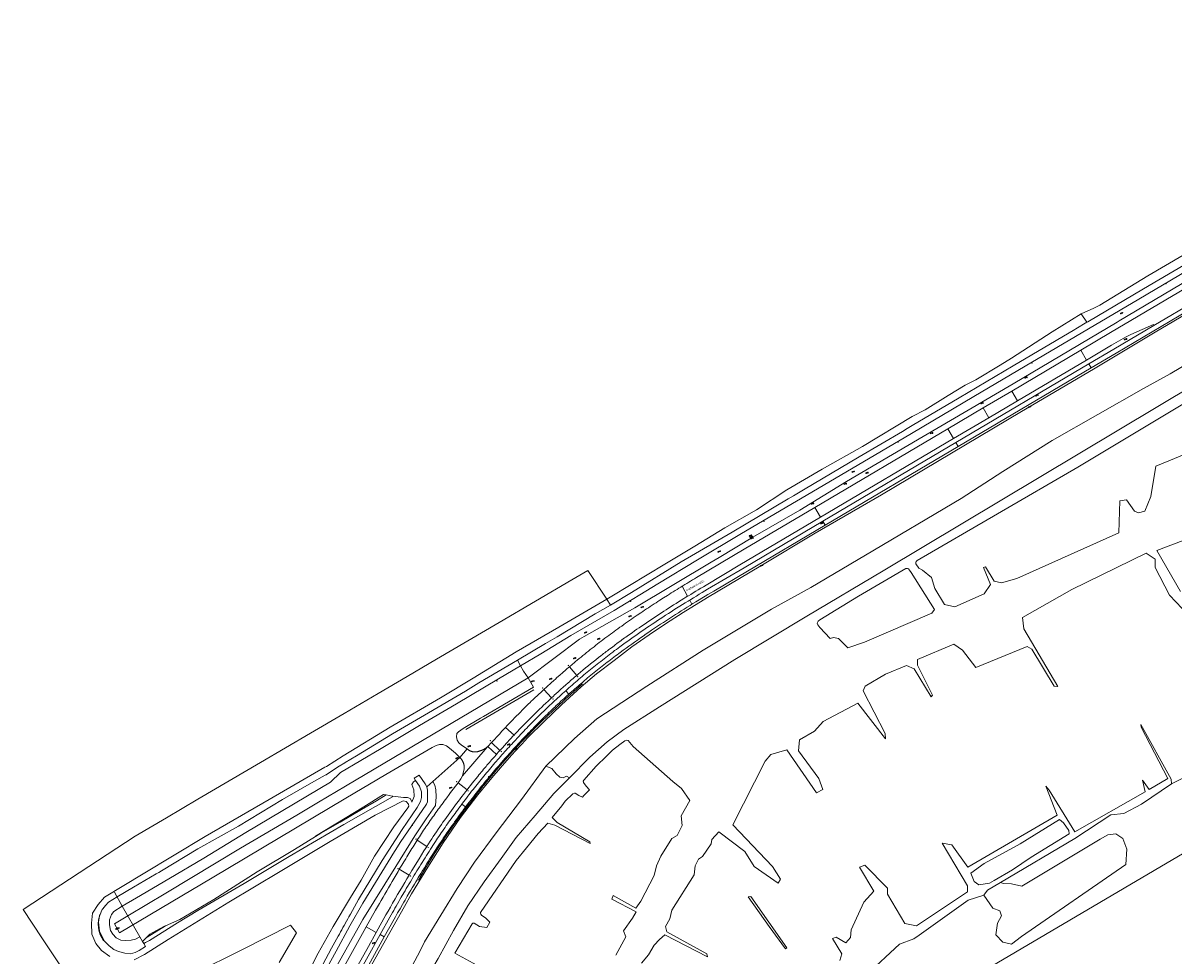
# Model space of a CAD drawing. Header units: metres. Extents: x 138165 to 154469, y 480134 to 494189.
# Tile 1055 of 1056: x 144246 to 144985, y 492971 to 493569. Entities that reach past the tile are written whole.
import ezdxf

# ---------------------------------------------------------------- set-up
doc = ezdxf.new("R2010")
doc.units = ezdxf.units.M
doc.header["$LTSCALE"] = 0.001
doc.header["$MEASUREMENT"] = 0
for name, color, linetype, lineweight in [('TOP-L-terrein schutting raster hek leuning', 7, 'Continuous', 0), ('TOP-L-topo objecten punt', 7, 'Continuous', 0), ('TOP-L-topo objecten vlak', 7, 'Continuous', 0), ('TOP-T-topo huisnummering naamgeving', 7, 'Continuous', 0)]:
    doc.layers.add(name, color=color, linetype=linetype, lineweight=lineweight)
doc.styles.add('Style-INTL_ISO', font='INTL_ISO.shx')
doc.styles.add('Style-STANDARD', font='STANDARD.shx')

# ---------------------------------------------------------------- blocks, each defined once
blk = doc.blocks.new('10')
at = {"layer": 'TOP-L-topo objecten punt', "linetype": 'Continuous', "lineweight": 0}
blk.add_circle((0, 0), 0.0125, dxfattribs=at)
blk = doc.blocks.new('17')
at = {"layer": 'TOP-L-topo objecten punt', "color": 7, "linetype": 'Continuous', "lineweight": 0}
blk.add_circle((0, 0), 0.025, dxfattribs=at)
at = {"layer": 'TOP-L-topo objecten punt', "color": 7, "linetype": 'Continuous', "lineweight": 0, "style": 'Style-STANDARD'}
blk.add_text('HP', height=0.06, dxfattribs=at).set_placement((0.0483, 0))
blk = doc.blocks.new('16')
at = {"layer": 'TOP-L-topo objecten punt', "color": 7, "linetype": 'Continuous', "lineweight": 0}
blk.add_circle((0, 0), 0.025, dxfattribs=at)
at = {"layer": 'TOP-L-topo objecten punt', "color": 7, "linetype": 'Continuous', "lineweight": 0, "style": 'Style-STANDARD'}
blk.add_text('LM', height=0.06, dxfattribs=at).set_placement((0.0483, 0))
blk = doc.blocks.new('11')
at = {"layer": 'TOP-L-topo objecten punt', "color": 7, "linetype": 'Continuous', "lineweight": 0}
blk.add_circle((0, 0), 0.025, dxfattribs=at)
at = {"layer": 'TOP-L-topo objecten punt', "color": 7, "linetype": 'Continuous', "lineweight": 0, "style": 'Style-STANDARD'}
blk.add_text('AB', height=0.06, dxfattribs=at).set_placement((0.0483, 0))
blk = doc.blocks.new('14')
at = {"layer": 'TOP-L-topo objecten punt', "color": 7, "linetype": 'Continuous', "lineweight": 0}
blk.add_circle((0, 0), 0.025, dxfattribs=at)
at = {"layer": 'TOP-L-topo objecten punt', "color": 7, "linetype": 'Continuous', "lineweight": 0, "style": 'Style-STANDARD'}
blk.add_text('VB', height=0.06, dxfattribs=at).set_placement((0.0483, 0))
blk = doc.blocks.new('302')
at = {"layer": 'TOP-L-topo objecten punt', "color": 7, "linetype": 'Continuous', "lineweight": 0}
blk.add_circle((0, 0), 0.025, dxfattribs=at)
at = {"layer": 'TOP-L-topo objecten punt', "color": 7, "linetype": 'Continuous', "lineweight": 0, "style": 'Style-STANDARD'}
blk.add_text('WH', height=0.06, dxfattribs=at).set_placement((0.0483, 0))

msp = doc.modelspace()

# ---------------------------------------------------------------- linework, layer by layer
at = {"layer": 'TOP-L-terrein schutting raster hek leuning', "flags": 128}
for points in [[(144605.45, 493144.87), (144599.93, 493139.96), (144594.46, 493135), (144589.03, 493129.98), (144583.66, 493124.91), (144578.34, 493119.78), (144573.07, 493114.6), (144566.09, 493107.38), (144559.27, 493099.99), (144552.62, 493092.46), (144546.14, 493084.78), (144539.84, 493076.95), (144533.71, 493068.99), (144527.65, 493060.94), (144521.77, 493052.77), (144516.07, 493044.46), (144510.56, 493036.03), (144505.23, 493027.48), (144500.1, 493018.82)], [(144574.15, 493141.07), (144530.57, 493115.5)], [(144560.5, 493101.35), (144561.73, 493102.7), (144562.97, 493104.04), (144564.21, 493105.38), (144565.46, 493106.71), (144566.72, 493108.04), (144567.98, 493109.36), (144569.24, 493110.68), (144570.52, 493111.99), (144571.79, 493113.3)], [(144547.31, 493086.18), (144548.48, 493087.59), (144549.66, 493088.98), (144550.84, 493090.38), (144552.03, 493091.77), (144553.22, 493093.15), (144554.42, 493094.53), (144555.62, 493095.9), (144556.84, 493097.27), (144558.05, 493098.63)], [(144534.81, 493070.45), (144535.92, 493071.9), (144537.03, 493073.35), (144538.15, 493074.79), (144539.27, 493076.23), (144540.4, 493077.67), (144541.54, 493079.1), (144542.68, 493080.53), (144543.83, 493081.95), (144544.98, 493083.36)], [(144522.83, 493054.26), (144523.89, 493055.76), (144524.95, 493057.24), (144526.03, 493058.73), (144527.11, 493060.21), (144528.19, 493061.68), (144529.29, 493063.15), (144530.38, 493064.62), (144531.49, 493066.08), (144532.6, 493067.53)], [(144511.55, 493037.58), (144512.54, 493039.11), (144513.54, 493040.65), (144514.55, 493042.17), (144515.56, 493043.7), (144516.58, 493045.22), (144517.61, 493046.74), (144518.64, 493048.25), (144519.68, 493049.76), (144520.72, 493051.27)], [(144501.01, 493020.41), (144501.94, 493021.98), (144502.87, 493023.56), (144503.81, 493025.13), (144504.76, 493026.7), (144505.71, 493028.27), (144506.66, 493029.83), (144507.63, 493031.39), (144508.6, 493032.94), (144509.57, 493034.49)], [(144321.22, 492982.39), (144310.02, 493002.15), (144304.97, 493011.06)]]:
    msp.add_lwpolyline(points, dxfattribs=at)
at = {"layer": 'TOP-L-topo objecten vlak', "flags": 128}
for points in [[(145254.15, 493569.27), (145239.68, 493560.63), (145208.33, 493542.04), (145176.36, 493523.3), (145133.6, 493497.79), (145096.32, 493475.72), (145061.51, 493455.16), (145047.02, 493446.54), (145005.13, 493421.62), (144965.71, 493398.55), (144929.89, 493377.37), (144929.62, 493377.2), (144929.4, 493377.08)], [(145195.63, 493459.34), (145195.97, 493462.24), (145192.79, 493464.86), (145186.6, 493463.11), (145170.09, 493454.54), (145144.93, 493439.61), (145091.75, 493409.69), (145014.83, 493363.1), (144982.77, 493343.89), (144965.62, 493334.44), (144906.96, 493301.1), (144875.45, 493281.26), (144848.7, 493263.8), (144787.18, 493227.6), (144752.02, 493206.81), (144726.94, 493192.84), (144682.89, 493166.48), (144646.77, 493143.47), (144614.7, 493122.43), (144600.34, 493109.81), (144581.92, 493091.95)], [(145198.39, 493454.42), (145188.15, 493448.62), (145163.98, 493433.98), (145000, 493337.88), (144798.64, 493217.36), (144749.62, 493188.43), (144703.26, 493160.48), (144654.92, 493130.16), (144632.05, 493115.56), (144621.27, 493107.73), (144610.19, 493097.74), (144597.17, 493084.58)], [(145002.42, 493426.86), (144968.54, 493406.9), (144937.65, 493388.07), (144933.75, 493386.23), (144925.64, 493382.5)], [(144565.7, 493156.47), (144578.68, 493164.18), (144598.1, 493175.88), (144625.84, 493191.99), (144653.92, 493209.1), (144679.29, 493224.57), (144707.65, 493241.48), (144778.16, 493283.03), (144816.63, 493305.75), (144856.69, 493329.4), (144889.72, 493348.81), (144962.73, 493391.93), (145003.61, 493416.05)], [(144925.42, 493359.17), (144944.44, 493370.43), (145010.79, 493409.66)], [(144995.2, 493404.7), (144950.13, 493377.96), (144948.76, 493377.15), (144882.08, 493337.46), (144824.32, 493303.79), (144775, 493274.73), (144745.11, 493256.46), (144714.77, 493239.02), (144693.17, 493226.01), (144688.14, 493222.98), (144639.08, 493193.67), (144606.64, 493175.2), (144603.63, 493173.5), (144570.67, 493148.66)], [(145017.51, 493398.24), (144948.22, 493357.3), (144932.13, 493347.79)], [(144458.22, 492943.22), (144477.18, 492976.84), (144491.19, 493001.8), (144495.78, 493009.93), (144506.09, 493027.24), (144515.97, 493042.71), (144527.14, 493059.06), (144538.39, 493073.63), (144548.34, 493085.75), (144551.77, 493089.72), (144552.67, 493090.76), (144559.95, 493099.15), (144565.38, 493105.05), (144566.45, 493106.2), (144570.29, 493110.37), (144580.79, 493120.78), (144591.93, 493131.32), (144604.54, 493142.92), (144614.58, 493151.24), (144625.72, 493159.85), (144637.25, 493168.57), (144648.28, 493176.37), (144658.83, 493183.5), (144670.05, 493190.69), (144685.69, 493200.37), (144720.09, 493220.57), (144754.91, 493241.56), (144797.52, 493266.35), (144887.47, 493319.7), (144933.68, 493346.92), (144973.27, 493370.81), (145009.23, 493391.94)], [(144999.85, 493391.25), (144972.43, 493375.08)], [(144925.64, 493382.5), (144906.96, 493370.88), (144880.94, 493353.93), (144873.7, 493349.63), (144857.96, 493340.14), (144851.2, 493336.77), (144840.38, 493329.99), (144825.52, 493320.89), (144817.17, 493316.47), (144785.17, 493297.36), (144759.41, 493282.69), (144736.77, 493269.41), (144717.18, 493256.72), (144696.84, 493245.07), (144677.6, 493233.4), (144658.37, 493221.72), (144624.29, 493201.09), (144621.06, 493199.18)], [(144929.4, 493377.08), (144929.4, 493377.08), (144925.64, 493382.5)], [(144929.4, 493377.08), (144922.17, 493372.8), (144921.55, 493372.44), (144881.97, 493349.11), (144847.43, 493328.61), (144817.21, 493310.69), (144814, 493308.79), (144810.92, 493306.99), (144783.12, 493290.7), (144747.39, 493269.51), (144740.95, 493265.69), (144737.49, 493263.64), (144701.52, 493242.34), (144668.89, 493223.15), (144637.05, 493203.57), (144623.42, 493195.5)], [(144972.43, 493375.08), (144972.1, 493375.59), (144957.54, 493369.26), (144954.16, 493367.56), (144945.23, 493362.33), (144929.16, 493352.83)], [(144930.61, 493350.37), (144946.68, 493359.87), (144972.43, 493375.08)], [(144881.07, 493332.93), (144925.42, 493359.17)], [(144929.16, 493352.83), (144925.42, 493359.17)], [(144845.24, 493299.89), (144930.61, 493350.37)], [(144929.16, 493352.83), (144884.81, 493326.61)], [(144930.61, 493350.37), (144932.13, 493347.79)], [(144932.13, 493347.79), (144846.77, 493297.31)], [(145001.3, 493296.02), (144973.7, 493284.66), (144970.38, 493265.25), (144966.48, 493255.86), (144962.43, 493254.71), (144959.84, 493255.82), (144954.85, 493263.03), (144950.42, 493262.47), (144949.86, 493241.96), (144884.44, 493212.57), (144874.48, 493209.83), (144869.72, 493210.87), (144864.29, 493219.92), (144862.86, 493219.54), (144867.43, 493208.59), (144863.37, 493202.59), (144844.51, 493194.27), (144837.86, 493195.93), (144831.81, 493206.11), (144829.62, 493213.26), (144823.71, 493217.83), (144821.35, 493219.25), (144819.62, 493222), (144819.45, 493222.85), (144819.68, 493223.54), (144820.28, 493224.07), (144923.46, 493283.99), (144996.21, 493327.61)], [(144862.68, 493322.05), (144881.07, 493332.93)], [(144884.81, 493326.61), (144884.74, 493326.56), (144866.42, 493315.73)], [(144884.81, 493326.61), (144881.07, 493332.93)], [(144840.05, 493308.66), (144862.68, 493322.05)], [(144866.42, 493315.73), (144862.68, 493322.05)], [(144866.42, 493315.73), (144843.79, 493302.35)], [(144754.63, 493258.11), (144840.05, 493308.66)], [(144840.05, 493308.66), (144843.79, 493302.35)], [(144843.79, 493302.35), (144758.32, 493251.81)], [(144759.76, 493249.34), (144845.24, 493299.89)], [(144846.77, 493297.31), (144761.27, 493246.75)], [(144846.77, 493297.31), (144845.24, 493299.89)], [(144669.52, 493207.57), (144669.94, 493207.82), (144671.18, 493208.58), (144672.43, 493209.34), (144673.67, 493210.09), (144674.92, 493210.84), (144676.17, 493211.59), (144677.42, 493212.33), (144678.66, 493213.07), (144709.26, 493231.27), (144754.63, 493258.11)], [(144758.32, 493251.81), (144754.63, 493258.11)], [(144758.32, 493251.81), (144706.59, 493221.22), (144684.79, 493208.23), (144683.15, 493207.26), (144681.51, 493206.29), (144679.86, 493205.31), (144678.22, 493204.32), (144676.58, 493203.33), (144674.95, 493202.34), (144673.52, 493201.47), (144672.99, 493201.14)], [(144674.33, 493198.67), (144675.05, 493199.11), (144676.84, 493200.2), (144678.63, 493201.29), (144680.43, 493202.37), (144682.23, 493203.44), (144684.04, 493204.51), (144685.85, 493205.58), (144709.2, 493219.45), (144759.76, 493249.34)], [(144761.27, 493246.75), (144711.42, 493217.27), (144689.86, 493204.46), (144687.99, 493203.37), (144685.98, 493202.18), (144684.17, 493201.11), (144682.16, 493199.91), (144680.36, 493198.82), (144678.35, 493197.61), (144676.36, 493196.39), (144675.77, 493196.03)], [(144759.76, 493249.34), (144761.27, 493246.75)], [(144989.39, 493204.12), (144974.29, 493230.45), (144995.58, 493238.58)], [(144643.34, 492965.54), (144647.81, 492970.85), (144651.44, 492977.13), (144654.93, 492980.76), (144658.42, 492983.68), (144685.67, 492969.61), (144685.33, 492971.53), (144659.64, 492985.59), (144658.77, 492989.06), (144661.48, 492993.87), (144662.83, 492999.43), (144677.2, 493022.22), (144677.84, 493028.1), (144680.06, 493032.39), (144682.6, 493033.98), (144688.16, 493042.08), (144688.64, 493044.94), (144693.08, 493049.86), (144709.75, 493037.16), (144715.63, 493027.62), (144731.19, 493016.82), (144732.62, 493019.37), (144727.38, 493027.62), (144701.97, 493054.31), (144722.77, 493095.29), (144726.43, 493099.58), (144736.59, 493102.44), (144755.64, 493074.8), (144759.77, 493077.02), (144757.23, 493084.01), (144744.21, 493101.96), (144744.85, 493108.95), (144754.37, 493114.51), (144759.93, 493120.71), (144782.32, 493132.46), (144799.95, 493109.59), (144799.79, 493113.08), (144785.66, 493140.4), (144786.93, 493143.42), (144800.11, 493151.05), (144813.6, 493156.76), (144818.53, 493154.54), (144829.32, 493136.43), (144830.28, 493137.54), (144820.59, 493156.92), (144820.59, 493160.58), (144843.93, 493170.27), (144849.49, 493166.61), (144858.13, 493155.33), (144891.1, 493168.84), (144893.95, 493167.09), (144908.24, 493143.42), (144910.63, 493143.26), (144888.87, 493180.27), (144887.92, 493187.58), (144919.67, 493205.53), (144967.32, 493228.9), (144973.12, 493225.03), (144973.12, 493219.61), (144982.42, 493201.8), (144990.55, 493193.28)], [(144621.06, 493199.18), (144608.88, 493217.72), (144598.67, 493211.72), (144575.28, 493197.99), (144551.89, 493184.26), (144531.8, 493172.46), (144511.7, 493160.66), (144492.97, 493149.66), (144474.25, 493138.67), (144452.53, 493125.92), (144430.81, 493113.17), (144398.82, 493094.39), (144378.69, 493082.57), (144358.56, 493070.75), (144338.44, 493058.93), (144318.31, 493047.12), (144300.29, 493035.31), (144282.28, 493023.49), (144264.26, 493011.68), (144246.25, 492999.87), (144258.3, 492981.86), (144270.35, 492963.84)], [(144814.77, 493218.8), (144815.51, 493217.97), (144816.45, 493216.34), (144831.59, 493192.7), (144829.83, 493190.24), (144786.66, 493171.63), (144775.76, 493167.96), (144769.87, 493173.91), (144766.73, 493174.69), (144764.44, 493173.97), (144757.93, 493181.15), (144756.57, 493182.81), (144756.07, 493183.75), (144756.88, 493185.23), (144757.87, 493186.02), (144782.63, 493201.09), (144813.11, 493218.86), (144814.1, 493218.92), (144814.77, 493218.8)], [(144597.08, 493155.85), (144599.14, 493157.61), (144600.15, 493158.47), (144601.04, 493159.22), (144602.15, 493160.13), (144603.42, 493161.17), (144604.53, 493162.08), (144605.65, 493162.99), (144606.93, 493164.02), (144608.05, 493164.92), (144609.33, 493165.94), (144610.46, 493166.84), (144611.75, 493167.85), (144612.89, 493168.74), (144614.02, 493169.62), (144615.16, 493170.5), (144616.3, 493171.38), (144617.44, 493172.25), (144618.58, 493173.12), (144619.89, 493174.12), (144621.21, 493175.1), (144622.36, 493175.96), (144623.51, 493176.82), (144624.67, 493177.67), (144625.83, 493178.53), (144626.99, 493179.37), (144628.15, 493180.22), (144629.49, 493181.18), (144630.66, 493182.02), (144631.99, 493182.97), (144633.17, 493183.8), (144634.35, 493184.63), (144635.69, 493185.57), (144636.87, 493186.39), (144638.05, 493187.21), (144639.35, 493188.1), (144640.55, 493188.92), (144642.96, 493190.54), (144644.17, 493191.35), (144645.39, 493192.16), (144646.6, 493192.97), (144647.81, 493193.77), (144649.03, 493194.57), (144650.25, 493195.37), (144651.46, 493196.17), (144652.69, 493196.96), (144653.91, 493197.76), (144655.13, 493198.54), (144657.58, 493200.11), (144660.04, 493201.68), (144661.27, 493202.45), (144662.51, 493203.23), (144663.74, 493204), (144664.98, 493204.77), (144666.21, 493205.54), (144667.45, 493206.3), (144668.7, 493207.06), (144669.52, 493207.57)], [(144672.99, 493201.14), (144671.89, 493200.46), (144670.46, 493199.58), (144668.84, 493198.57), (144667.21, 493197.56), (144665.59, 493196.54), (144663.98, 493195.52), (144662.36, 493194.49), (144660.75, 493193.46), (144659.14, 493192.42), (144657.73, 493191.51), (144656.13, 493190.47), (144654.53, 493189.42), (144652.93, 493188.36), (144651.33, 493187.31), (144649.74, 493186.25), (144648.15, 493185.18), (144646.56, 493184.11), (144644.98, 493183.04), (144643.4, 493181.96), (144641.82, 493180.88), (144640.44, 493179.92), (144638.87, 493178.83), (144637.3, 493177.74), (144635.73, 493176.64), (144634.16, 493175.54), (144633.36, 493174.96), (144632.56, 493174.39), (144631.6, 493173.7), (144630.81, 493173.12), (144630.01, 493172.54), (144629.06, 493171.84), (144627.48, 493170.68), (144626.53, 493169.97), (144625.74, 493169.39), (144624.01, 493168.09), (144622.44, 493166.9), (144621.5, 493166.18), (144620.72, 493165.59), (144619.78, 493164.87), (144619, 493164.27), (144618.23, 493163.66), (144617.3, 493162.94), (144615.75, 493161.72), (144614.05, 493160.38), (144613.13, 493159.64), (144612.36, 493159.03), (144611.59, 493158.41), (144610.67, 493157.67), (144608.99, 493156.3), (144607.47, 493155.06), (144605.81, 493153.67), (144604.3, 493152.41), (144602.79, 493151.15), (144601.79, 493150.3)], [(144672.99, 493201.14), (144669.52, 493207.57)], [(144302.04, 492969.74), (144296.6, 492973.55), (144293.02, 492978.11), (144290.43, 492984.05), (144290.25, 492991.08), (144290.98, 492997.67), (144294.41, 493003.11), (144298.63, 493007.87), (144323.35, 493022.83), (144363.22, 493046.78), (144404.31, 493070.67), (144440.05, 493091.27), (144441.14, 493091.89), (144451.85, 493098.6), (144482.09, 493117.07), (144514.31, 493135.99), (144535.3, 493148.56), (144562.98, 493165.34), (144590.37, 493181.25), (144621.06, 493199.18)], [(144623.42, 493195.5), (144613.73, 493189.76), (144589.21, 493175.03), (144581.8, 493170.69), (144563.73, 493160.09)], [(144594.69, 493140.45), (144594.74, 493140.49), (144595.76, 493141.4), (144596.78, 493142.31), (144597.81, 493143.21), (144598.84, 493144.11), (144600.01, 493145.13), (144601.05, 493146.02), (144602.08, 493146.91), (144603.12, 493147.8), (144604.17, 493148.68), (144605.36, 493149.69), (144606.4, 493150.57), (144607.45, 493151.44), (144608.51, 493152.31), (144609.56, 493153.18), (144610.62, 493154.05), (144611.68, 493154.91), (144612.74, 493155.77), (144613.8, 493156.62), (144614.87, 493157.48), (144615.94, 493158.33), (144617.16, 493159.29), (144618.24, 493160.14), (144619.32, 493160.98), (144620.39, 493161.82), (144621.48, 493162.65), (144622.56, 493163.48), (144623.65, 493164.31), (144624.89, 493165.25), (144626.14, 493166.19), (144627.23, 493167.01), (144628.33, 493167.82), (144629.43, 493168.63), (144631.21, 493169.93), (144632.91, 493171.16), (144634.62, 493172.38), (144636.33, 493173.59), (144638.04, 493174.8), (144639.76, 493176.01), (144641.48, 493177.21), (144643.2, 493178.41), (144644.93, 493179.59), (144646.66, 493180.78), (144648.4, 493181.96), (144650.14, 493183.13), (144651.88, 493184.3), (144653.62, 493185.46), (144655.37, 493186.62), (144657.12, 493187.77), (144658.88, 493188.92), (144660.64, 493190.06), (144662.41, 493191.2), (144664.17, 493192.33), (144665.94, 493193.45), (144667.92, 493194.69), (144669.69, 493195.81), (144671.47, 493196.91), (144673.26, 493198.02), (144674.33, 493198.67)], [(144675.77, 493196.03), (144674.57, 493195.29), (144672.77, 493194.18), (144670.79, 493192.94), (144668.81, 493191.69), (144667.03, 493190.57), (144665.26, 493189.44), (144663.29, 493188.17), (144661.32, 493186.9), (144659.36, 493185.62), (144657.41, 493184.34), (144655.65, 493183.18), (144653.7, 493181.88), (144651.76, 493180.58), (144649.82, 493179.27), (144648.08, 493178.08), (144646.35, 493176.89), (144644.42, 493175.56), (144642.69, 493174.36), (144640.78, 493173.02), (144638.86, 493171.67), (144637.15, 493170.46), (144635.24, 493169.09), (144633.53, 493167.86), (144631.64, 493166.49), (144629.75, 493165.11), (144628.81, 493164.42), (144627.73, 493163.61), (144626.65, 493162.8), (144625.57, 493161.98), (144624.49, 493161.17), (144623.42, 493160.35), (144622.35, 493159.52), (144621.28, 493158.7), (144620.21, 493157.87), (144619.15, 493157.04), (144618.09, 493156.2), (144617.03, 493155.36), (144616.12, 493154.64), (144615.07, 493153.8), (144614.02, 493152.95), (144612.97, 493152.1), (144611.92, 493151.24), (144610.88, 493150.39), (144609.84, 493149.53), (144608.8, 493148.67), (144607.76, 493147.8), (144606.73, 493146.93), (144605.7, 493146.06), (144604.67, 493145.19), (144603.64, 493144.31), (144602.61, 493143.43), (144601.59, 493142.54), (144600.57, 493141.66), (144599.7, 493140.9), (144598.69, 493140), (144597.68, 493139.11), (144596.68, 493138.22)], [(144621.06, 493199.18), (144623.42, 493195.5)], [(144675.77, 493196.03), (144674.33, 493198.67)], [(144295.32, 492995.6), (144295.39, 492996.03), (144295.73, 492996.79), (144296.96, 492999.51), (144297.18, 492999.99), (144297.43, 493000.32), (144299.18, 493002.63), (144301.17, 493004.58), (144306.76, 493008.19), (144317.26, 493014.31), (144331.72, 493022.77), (144333.42, 493023.76), (144335.14, 493024.77), (144358.61, 493038.95), (144384.58, 493053.57), (144412.97, 493070.61), (144432.93, 493082.15), (144440.29, 493086.13), (144440.8, 493086.41), (144446.32, 493090.03), (144449.24, 493091.95), (144452.92, 493094.22), (144453.21, 493094.39), (144460.36, 493098.71), (144483.6, 493112.68), (144506.65, 493126.2), (144530.33, 493140.27), (144539.02, 493145.43), (144563.73, 493160.09)], [(144565.7, 493156.47), (144551.48, 493148.02), (144524.61, 493132.1), (144500.82, 493118.08), (144476.27, 493103.46), (144450.09, 493088.05), (144443.69, 493081.66), (144389.32, 493049.31), (144362.44, 493033), (144339.92, 493019.59), (144319.02, 493007.41), (144309.96, 493002.12), (144304.64, 492998.77), (144303.17, 492996.84), (144301.89, 492993.24), (144301.74, 492990.19), (144302.47, 492986.57), (144303.88, 492984.09), (144306.07, 492981.82), (144309.13, 492980.24), (144312.36, 492980.13), (144315.6, 492980.18), (144318.58, 492981.01), (144321.22, 492982.39), (144323.03, 492979.42)], [(144563.73, 493160.09), (144565.7, 493156.47)], [(144570.67, 493148.66), (144567.6, 493152.99), (144565.7, 493156.47)], [(144580.74, 493141.3), (144582.51, 493142.92), (144583.49, 493143.82), (144584.48, 493144.72), (144585.46, 493145.61), (144587.11, 493147.1), (144588.1, 493147.98), (144589.1, 493148.87), (144590.92, 493150.49), (144592.76, 493152.1), (144594.6, 493153.7), (144595.44, 493154.43), (144596.44, 493155.3), (144597.08, 493155.85)], [(144601.79, 493150.3), (144600.39, 493149.1), (144599.5, 493148.34), (144597.86, 493146.92), (144597.12, 493146.27), (144596.23, 493145.5), (144594.76, 493144.2), (144593.14, 493142.76), (144591.67, 493141.45), (144590.94, 493140.79), (144590.07, 493140), (144588.47, 493138.54), (144587.6, 493137.74), (144586.87, 493137.07), (144585.68, 493135.97)], [(144601.79, 493150.3), (144597.08, 493155.85)], [(144526.71, 493097.65), (144524.03, 493100.31), (144520.14, 493103.58), (144518.2, 493104.97), (144515.83, 493105.89), (144513.71, 493105.89), (144511.44, 493105.21), (144508.98, 493104.04), (144503.85, 493100.93), (144479.31, 493086.6), (144453.45, 493071.41), (144367.71, 493020.31), (144308.15, 492985), (144304.99, 492990.68), (144313.6, 492995.93), (144337.87, 493010.47), (144385.85, 493039.26), (144422.15, 493060.59), (144436.07, 493068.92), (144453.34, 493079.16), (144570.67, 493148.66)], [(144570.67, 493148.66), (144574.01, 493142.77), (144541.88, 493123.85), (144540.01, 493122.75), (144528.96, 493116.26), (144525.94, 493114.09), (144524.89, 493112.95), (144524.56, 493110.79), (144525.11, 493108.75), (144526.18, 493106.92), (144527.7, 493105.58), (144531.39, 493103.07)], [(144528.06, 493067.68), (144528.44, 493068.18), (144529.29, 493069.31), (144530.14, 493070.43), (144530.99, 493071.55), (144531.85, 493072.67), (144532.59, 493073.62), (144533.45, 493074.74), (144534.32, 493075.85), (144535.19, 493076.96), (144536.06, 493078.07), (144536.94, 493079.17), (144537.82, 493080.27), (144538.7, 493081.37), (144539.58, 493082.47), (144540.34, 493083.4), (144541.23, 493084.49), (144542.13, 493085.58), (144543.02, 493086.67), (144543.92, 493087.76), (144544.83, 493088.84), (144545.73, 493089.92), (144546.64, 493090.99), (144547.42, 493091.91), (144548.34, 493092.99), (144549.26, 493094.06), (144550.17, 493095.12), (144550.97, 493096.03), (144551.89, 493097.1), (144552.82, 493098.16), (144553.75, 493099.21), (144554.69, 493100.27), (144555.49, 493101.17), (144556.43, 493102.22), (144557.37, 493103.27), (144558.32, 493104.31), (144559.13, 493105.2), (144560.08, 493106.24), (144561.04, 493107.28), (144561.99, 493108.32), (144563.9, 493110.37), (144564.84, 493111.36), (144565.78, 493112.36), (144566.72, 493113.35), (144567.79, 493114.48), (144568.74, 493115.46), (144569.69, 493116.45), (144570.64, 493117.42), (144571.73, 493118.54), (144572.69, 493119.52), (144573.65, 493120.49), (144574.61, 493121.46), (144575.58, 493122.42), (144576.55, 493123.38), (144577.52, 493124.34), (144578.49, 493125.3), (144579.47, 493126.26), (144580.59, 493127.34), (144581.57, 493128.29), (144582.56, 493129.24), (144583.55, 493130.18), (144584.54, 493131.12), (144585.53, 493132.06), (144586.53, 493132.99), (144587.53, 493133.92), (144588.53, 493134.85), (144589.53, 493135.78), (144590.68, 493136.83), (144591.69, 493137.75), (144592.7, 493138.67), (144593.72, 493139.58), (144594.69, 493140.45)], [(144596.68, 493138.22), (144596.67, 493138.21), (144595.66, 493137.31), (144594.66, 493136.41), (144593.66, 493135.5), (144592.66, 493134.59), (144591.66, 493133.68), (144590.67, 493132.76), (144589.68, 493131.84), (144588.69, 493130.92), (144587.7, 493130), (144586.86, 493129.21), (144585.88, 493128.28), (144584.9, 493127.34), (144583.93, 493126.41), (144582.96, 493125.47), (144581.99, 493124.53), (144581.02, 493123.59), (144580.06, 493122.64), (144579.1, 493121.69), (144578.14, 493120.74), (144577.18, 493119.79), (144576.23, 493118.83), (144575.28, 493117.87), (144574.47, 493117.05), (144573.52, 493116.08), (144572.58, 493115.11), (144571.64, 493114.14), (144570.7, 493113.17), (144569.77, 493112.19), (144568.84, 493111.22), (144567.91, 493110.23), (144566.99, 493109.25), (144565.18, 493107.32), (144564.23, 493106.3), (144563.28, 493105.28), (144562.33, 493104.25), (144561.26, 493103.07), (144560.31, 493102.04), (144559.38, 493101), (144558.44, 493099.97), (144557.51, 493098.92), (144556.58, 493097.88), (144555.65, 493096.84), (144554.6, 493095.64), (144553.55, 493094.44), (144552.63, 493093.38), (144551.72, 493092.32), (144550.81, 493091.27), (144549.9, 493090.2), (144549, 493089.14), (144548.09, 493088.07), (144547.2, 493087), (144546.17, 493085.78), (144545.28, 493084.7), (144544.39, 493083.62), (144543.51, 493082.54), (144542.62, 493081.46), (144541.62, 493080.22), (144540.74, 493079.13), (144539.87, 493078.04), (144538.87, 493076.79), (144538.01, 493075.7), (144537.14, 493074.6), (144536.28, 493073.5), (144535.42, 493072.4), (144534.57, 493071.29), (144533.72, 493070.18), (144532.75, 493068.91), (144531.9, 493067.8), (144531.06, 493066.69), (144530.42, 493065.83)], [(144555.95, 493116.76), (144557.16, 493118.04), (144558.37, 493119.32), (144559.59, 493120.59), (144560.81, 493121.86), (144561.9, 493122.99), (144563.13, 493124.25), (144564.37, 493125.51), (144565.61, 493126.76), (144566.85, 493128.01), (144568.1, 493129.26), (144569.35, 493130.49), (144570.61, 493131.73), (144571.83, 493132.91), (144572.63, 493133.68), (144573.59, 493134.6), (144574.55, 493135.52), (144575.36, 493136.28), (144576.17, 493137.04), (144577.14, 493137.95), (144578.92, 493139.62), (144579.73, 493140.37), (144580.74, 493141.3)], [(144585.68, 493135.97), (144583.85, 493134.26), (144581.46, 493132), (144580.74, 493131.32), (144579.31, 493129.96), (144577.89, 493128.59), (144576.47, 493127.22), (144574.92, 493125.7), (144573.51, 493124.31), (144572.11, 493122.92), (144570.72, 493121.52), (144569.33, 493120.12), (144568.64, 493119.42), (144567.81, 493118.57), (144566.43, 493117.16), (144565.06, 493115.74), (144563.7, 493114.31), (144562.88, 493113.45), (144562.2, 493112.74), (144561.52, 493112.02)], [(144580.74, 493141.3), (144585.68, 493135.97)], [(144594.69, 493140.45), (144596.68, 493138.22)], [(144547.08, 493107.12), (144552.36, 493112.88), (144553.55, 493114.17), (144554.75, 493115.47), (144555.95, 493116.76)], [(144561.52, 493112.02), (144560.85, 493111.3), (144559.5, 493109.86), (144558.16, 493108.41), (144557.49, 493107.68), (144556.69, 493106.81), (144555.36, 493105.35), (144554.04, 493103.88), (144552.48, 493102.15)], [(144555.95, 493116.76), (144561.52, 493112.02)], [(144983.72, 493080.63), (144983.56, 493083.56), (144964.07, 493118.84), (144964.21, 493117.07), (144981.28, 493084.05), (144969.23, 493077.05), (144964.99, 493083.07), (144966.79, 493075.58), (144921.68, 493049.85), (144905.07, 493076.56), (144902.96, 493079.16), (144910.28, 493060.44), (144852.8, 493027.05), (144842.54, 493041.54), (144836.36, 493042.52), (144852.64, 493015.16), (144852.64, 493011.25), (144819.88, 492989.57), (144812.42, 492990.89), (144801.35, 493009.78), (144801.35, 493013.69), (144786.69, 493028.35), (144783.43, 493027.05), (144792.55, 493011.74), (144786.08, 493004.66), (144777.96, 492986.99), (144777.54, 492982.07), (144774.59, 492978.66), (144768.39, 492982.21), (144766.09, 492981.32), (144772.11, 492971.57), (144770.7, 492967.14)], [(144544.78, 492960.27), (144523.61, 492971.9), (144534.56, 492990.68), (144535.13, 492991.13), (144535.83, 492991.27), (144539.35, 492989.08), (144543.96, 492988.48), (144545.92, 492991.91), (144543.36, 492994.37), (144540.66, 492996.3), (144540.24, 492996.9), (144540, 492997.5), (144539.95, 492998.14), (144562.96, 493031.4), (144569.51, 493039.63), (144577.1, 493048.74), (144583.15, 493055.46), (144587.74, 493054.21), (144610.51, 493042.36), (144610.21, 493043.45), (144589.17, 493055.85), (144586.06, 493059.07), (144592.16, 493066.64), (144594.3, 493069.51), (144599.28, 493074.35), (144600.27, 493074.64), (144600.84, 493074.58), (144603.14, 493073.09), (144605.42, 493072.06), (144606.43, 493073.07), (144610.01, 493076.74), (144607.82, 493079.26), (144606.19, 493081.43), (144606.05, 493081.75), (144605.92, 493082.37), (144606.25, 493083.1), (144614.17, 493091.97), (144620.8, 493098.5), (144624.77, 493102.22), (144629.55, 493105.91), (144632.77, 493108.2), (144633.85, 493108.73), (144634.73, 493108.42), (144638.01, 493104.71), (144663.53, 493082.08), (144669.07, 493077.57), (144674.48, 493069.97), (144668.94, 493060.17), (144669.59, 493053.86), (144666.24, 493047.54), (144662.89, 493045.48), (144655.81, 493034.27), (144652.97, 493027.96), (144651.43, 493021.77), (144642.92, 493005.4), (144639.83, 493000.76), (144625.14, 493008.88), (144624.24, 493006.69), (144639.96, 492998.44), (144637.52, 492994.38), (144631.92, 492986.23), (144633.3, 492982.51), (144626.92, 492970.73)], [(144544.3, 493104.3), (144544.35, 493104.34), (144544.37, 493104.36), (144544.49, 493104.47), (144544.69, 493104.67)], [(144544.69, 493104.67), (144547.08, 493107.12)], [(144550.21, 493099.59), (144544.69, 493104.67)], [(144547.08, 493107.12), (144552.48, 493102.15)], [(144509.38, 493082.18), (144526.71, 493097.65)], [(144531.39, 493103.07), (144526.71, 493097.65)], [(144528.54, 493085.74), (144529.52, 493090.28), (144529.53, 493090.43), (144529.54, 493090.62), (144529.55, 493090.77), (144529.56, 493090.93), (144529.56, 493091.11), (144529.56, 493091.27), (144529.55, 493091.43), (144529.55, 493091.58), (144529.54, 493091.74), (144529.52, 493091.92), (144529.49, 493092.23), (144529.47, 493092.39), (144529.44, 493092.54), (144529.41, 493092.72), (144529.38, 493092.88), (144529.35, 493093.03), (144529.3, 493093.21), (144529.26, 493093.36), (144529.22, 493093.51), (144529.18, 493093.66), (144529.13, 493093.81), (144529.08, 493093.96), (144529.02, 493094.13), (144528.96, 493094.28), (144528.9, 493094.42), (144528.84, 493094.56), (144528.76, 493094.73), (144528.7, 493094.87), (144528.61, 493095.04), (144528.54, 493095.17), (144528.46, 493095.33), (144528.33, 493095.56), (144528.19, 493095.81), (144528.06, 493096.03), (144527.9, 493096.27), (144527.69, 493096.62), (144527.58, 493096.72), (144526.71, 493097.65)], [(144544.3, 493104.3), (144528.54, 493085.74)], [(144550.21, 493099.59), (144548.67, 493097.82), (144547.9, 493096.93), (144547.12, 493096.03), (144546.35, 493095.13), (144545.71, 493094.38), (144544.94, 493093.48), (144544.17, 493092.58), (144543.54, 493091.82), (144542.77, 493090.92), (144542.02, 493090.01), (144541.26, 493089.1), (144540.5, 493088.18), (144539.75, 493087.27), (144539, 493086.35), (144538.25, 493085.43), (144537.01, 493083.91), (144535.88, 493082.51), (144534.75, 493081.11), (144533.63, 493079.7), (144532.51, 493078.29), (144531.35, 493076.81)], [(144531.39, 493103.07), (144532.78, 493102.12), (144532.97, 493102.01), (144533.16, 493101.91), (144533.36, 493101.82), (144533.54, 493101.74), (144533.73, 493101.65), (144533.94, 493101.58), (144534.12, 493101.51), (144534.32, 493101.45), (144534.53, 493101.39), (144534.74, 493101.33), (144534.95, 493101.28), (144535.14, 493101.25), (144535.33, 493101.22), (144535.55, 493101.19), (144535.76, 493101.16), (144535.98, 493101.15), (144536.17, 493101.14), (144536.39, 493101.13), (144536.6, 493101.14), (144536.82, 493101.14), (144537.04, 493101.16), (144537.23, 493101.18), (144537.44, 493101.2), (144537.66, 493101.24), (144537.87, 493101.28), (144538.08, 493101.32), (144538.27, 493101.37), (144538.48, 493101.43), (144538.68, 493101.49), (144538.89, 493101.56), (144539.09, 493101.64), (144539.28, 493101.72), (144539.65, 493101.82), (144539.98, 493101.92), (144540.16, 493101.98), (144540.34, 493102.04), (144540.52, 493102.1), (144540.7, 493102.17), (144540.88, 493102.24), (144541.05, 493102.31), (144541.2, 493102.37), (144541.37, 493102.45), (144541.54, 493102.53), (144541.71, 493102.61), (144541.88, 493102.69), (144542.05, 493102.78), (144542.22, 493102.87), (144542.38, 493102.96), (144542.55, 493103.06), (144542.68, 493103.14), (144543, 493103.34), (144543.32, 493103.55), (144543.47, 493103.66), (144543.63, 493103.77), (144543.93, 493104), (144544.08, 493104.12), (144544.22, 493104.24), (144544.24, 493104.25), (144544.3, 493104.3)], [(144552.48, 493102.15), (144551.41, 493100.94), (144550.75, 493100.2), (144550.21, 493099.59)], [(145016.89, 493097.36), (144983.72, 493080.63)], [(144581.92, 493091.95), (144566.36, 493070.68), (144550.01, 493049.25), (144536.2, 493030.36), (144524.93, 493013.45), (144504.13, 492979.24), (144501.12, 492973.05), (144496.43, 492964.24), (144476.91, 492929.71), (144463.17, 492905.58), (144448.02, 492878.11)], [(144581.92, 493091.95), (144585.83, 493090.46), (144588.65, 493087.15), (144591.04, 493085.04), (144593, 493084.5), (144594.27, 493085.12), (144595.25, 493085.6), (144597.17, 493084.58)], [(144498.35, 493082.91), (144500.78, 493079.1), (144502.2, 493075.56), (144502.06, 493071.92), (144501.57, 493069.22), (144499.35, 493065.44), (144489.61, 493051.36), (144476.78, 493031.5), (144461.62, 493006.29), (144456.43, 492996.92), (144455.52, 492995.31), (144454.75, 492993.93), (144453.98, 492992.54), (144452.44, 492989.77), (144451.67, 492988.39), (144450.91, 492987), (144450.15, 492985.61), (144449.39, 492984.22), (144448.63, 492982.83), (144444.38, 492975.12), (144431.41, 492951), (144416.84, 492925.15), (144402.03, 492898.69), (144389.24, 492875.26)], [(144597.17, 493084.58), (144596.08, 493083.48), (144587.07, 493074.55), (144575.2, 493060.4), (144562.93, 493046.12), (144553.23, 493032.71), (144542.31, 493017.76), (144531.93, 493002.32), (144522.74, 492986.5), (144512.85, 492968.44), (144504.52, 492954.44), (144504.06, 492953.68), (144502.07, 492950.33), (144491.2, 492930.93), (144482.38, 492913.61), (144470.24, 492889.73), (144469.8, 492888.79), (144469.48, 492888.12), (144463.3, 492875.13), (144460.4, 492867.11), (144459.49, 492861.99)], [(144483.81, 493072.66), (144490.6, 493071.81), (144493.22, 493071.81), (144494.74, 493071.26), (144495.73, 493069.81), (144495.91, 493068.79), (144497.36, 493072.59), (144497.21, 493076.82), (144495.86, 493080.17), (144496.98, 493081.92), (144498.35, 493082.91)], [(144498.35, 493082.91), (144497.45, 493084.29), (144500.55, 493086.27), (144504.37, 493080.57), (144505.5, 493078.71)], [(144525.61, 493081.34), (144527.41, 493083.81), (144528.54, 493085.74)], [(144505.5, 493078.71), (144506.04, 493076.6), (144506.04, 493071.39), (144505.95, 493069.19), (144505.3, 493067.58), (144488.32, 493042.93), (144485.6, 493038.47), (144484.73, 493037.12), (144464.48, 493004.08), (144456.07, 492989.4), (144447.31, 492973.25), (144434.55, 492949.97)], [(144445.7, 492959.91), (144464.46, 492993.5), (144485.6, 493027.55), (144497.84, 493047.31), (144505.04, 493058.27), (144511.04, 493066.72), (144511.58, 493072.35), (144511.39, 493076.79), (144510.61, 493079.74), (144509.38, 493082.18)], [(144499.28, 493044.41), (144500.04, 493045.6), (144500.73, 493046.66), (144501.42, 493047.71), (144502.11, 493048.77), (144502.8, 493049.82), (144503.5, 493050.87), (144504.2, 493051.91), (144504.91, 493052.96), (144505.62, 493054), (144506.33, 493055.04), (144507.04, 493056.08), (144507.76, 493057.12), (144508.48, 493058.15), (144509.21, 493059.18), (144509.93, 493060.21), (144510.67, 493061.24), (144511.4, 493062.26), (144512.14, 493063.29), (144512.88, 493064.31), (144513.62, 493065.33), (144514.4, 493066.38), (144515.17, 493067.45), (144515.95, 493068.52), (144516.74, 493069.59), (144517.52, 493070.65), (144518.31, 493071.71), (144519.89, 493073.83), (144520.82, 493075.06), (144525.61, 493081.34)], [(144531.35, 493076.81), (144530.29, 493075.45), (144529.07, 493073.87), (144527.98, 493072.44), (144526.89, 493071.01), (144525.8, 493069.57), (144524.6, 493067.97), (144523.53, 493066.53), (144522.46, 493065.08), (144521.39, 493063.62), (144520.22, 493062.01), (144519.16, 493060.55), (144518.12, 493059.08), (144517.07, 493057.61), (144515.92, 493055.98), (144514.89, 493054.5), (144513.86, 493053.02), (144512.84, 493051.54), (144511.72, 493049.89), (144510.71, 493048.4), (144509.7, 493046.9), (144508.7, 493045.41), (144507.6, 493043.74), (144506.61, 493042.23), (144505.47, 493040.47)], [(144505.5, 493078.71), (144509.38, 493082.18)], [(144531.35, 493076.81), (144525.61, 493081.34)], [(144873.84, 493017.32), (144921.68, 493045.61), (144944.8, 493060.76), (144953.11, 493061.57), (144964.51, 493067.6), (144983.72, 493080.63)], [(144426.72, 492954.15), (144435.67, 492971.99), (144445.36, 492989.01), (144456.54, 493007.74), (144463.34, 493018.82), (144471.93, 493034.2), (144484.37, 493052.99), (144493.42, 493065.19), (144493.9, 493066.22), (144493.67, 493067.65), (144492.23, 493069.22), (144490.3, 493069.69), (144472.29, 493060.58), (144443.55, 493043.58), (144411.4, 493024.33), (144378.44, 493004.6), (144339.42, 492980.75), (144324.32, 492971.11), (144317.61, 492967.65)], [(144483.81, 493072.66), (144483.48, 493072.42), (144452.17, 493054.6), (144434.8, 493044.24), (144417.08, 493034.03), (144388.25, 493016.68), (144358.59, 492999.29), (144345.51, 492991.34), (144327.42, 492980), (144324.98, 492978.7), (144323.84, 492978.09)], [(144434.04, 493046.78), (144434.14, 493046.97), (144465.03, 493065.85), (144477.7, 493073.85), (144479.45, 493073.5)], [(144434.04, 493046.78), (144437.58, 493048.92), (144449.96, 493056.14), (144463.57, 493064.15), (144473.3, 493069.7), (144479.45, 493073.5)], [(144475.6, 492983.81), (144481.82, 492995.02), (144482.69, 492996.57), (144483.48, 492997.97), (144484.27, 492999.38), (144485.07, 493000.79), (144485.87, 493002.19), (144486.68, 493003.6), (144487.48, 493005), (144488.29, 493006.4), (144489.1, 493007.8), (144490.73, 493010.59), (144491.55, 493011.98), (144492.37, 493013.38), (144493.19, 493014.77), (144494.16, 493016.39), (144494.98, 493017.78), (144495.82, 493019.16), (144496.65, 493020.55), (144497.48, 493021.93), (144498.32, 493023.32), (144499.16, 493024.7), (144500.01, 493026.08), (144500.85, 493027.45), (144501.7, 493028.83), (144502.55, 493030.2), (144503.55, 493031.81), (144504.4, 493033.18), (144505.26, 493034.55), (144506.12, 493035.92), (144506.98, 493037.28), (144507.85, 493038.65), (144508.72, 493040.01), (144509.48, 493041.17), (144510.25, 493042.35), (144511.02, 493043.53), (144511.8, 493044.7), (144512.48, 493045.7), (144513.26, 493046.87), (144514.05, 493048.04), (144514.84, 493049.2), (144515.64, 493050.37), (144516.44, 493051.53), (144517.24, 493052.69), (144518.05, 493053.84), (144518.85, 493055), (144519.55, 493055.98), (144520.36, 493057.13), (144521.18, 493058.28), (144522, 493059.43), (144522.83, 493060.57), (144523.65, 493061.71), (144524.36, 493062.69), (144525.2, 493063.82), (144526.03, 493064.96), (144526.87, 493066.09), (144527.6, 493067.06), (144528.06, 493067.68)], [(144479.45, 493073.5), (144483.37, 493072.71), (144483.81, 493072.66)], [(144528.06, 493067.68), (144530.42, 493065.83)], [(144530.42, 493065.83), (144530.22, 493065.57), (144529.39, 493064.45), (144528.56, 493063.33), (144527.73, 493062.2), (144526.9, 493061.08), (144525.96, 493059.79), (144525.14, 493058.65), (144524.33, 493057.52), (144523.4, 493056.22), (144522.59, 493055.08), (144521.78, 493053.94), (144520.98, 493052.8), (144520.18, 493051.65), (144519.27, 493050.34), (144518.48, 493049.19), (144517.69, 493048.04), (144516.9, 493046.88), (144516.12, 493045.73), (144515.34, 493044.57), (144514.45, 493043.24), (144513.68, 493042.08), (144512.91, 493040.91), (144512.04, 493039.57), (144511.27, 493038.4), (144510.52, 493037.23), (144509.76, 493036.06), (144508.17, 493033.54), (144507.32, 493032.19), (144506.48, 493030.84), (144505.63, 493029.49), (144503.95, 493026.78), (144502.56, 493024.51), (144501.73, 493023.15), (144500.9, 493021.79), (144500.08, 493020.43), (144499.25, 493019.06), (144498.43, 493017.69), (144497.61, 493016.33), (144496.93, 493015.19), (144496.11, 493013.82), (144495.3, 493012.44), (144494.49, 493011.07), (144493.01, 493008.55), (144492.21, 493007.17), (144491.54, 493006.02), (144490.74, 493004.64), (144489.95, 493003.26), (144488.36, 493000.49), (144487.58, 492999.11), (144486.79, 492997.72), (144486.14, 492996.56), (144485.36, 492995.17), (144484.58, 492993.78), (144478.23, 492982.33)], [(144869.86, 493018.68), (144866.81, 493016.91), (144860.03, 493015.8), (144856.99, 493017.88), (144854.84, 493023.19), (144863.49, 493029.5), (144886.58, 493042.22), (144911.75, 493057.71), (144914.24, 493055.64), (144917.69, 493050.66), (144917.97, 493048.45), (144893.49, 493033.65), (144881.6, 493025.48), (144869.86, 493018.68)], [(144337.79, 492989.43), (144347, 492993.48), (144368.71, 493006.37), (144396.66, 493024.23), (144420.65, 493038.54), (144434.04, 493046.78)], [(144830.32, 492926.52), (144830.67, 492927.08), (144834.06, 492933.41), (144838.79, 492942.59), (144843.1, 492948.01), (144848.72, 492951.94), (144972.48, 493024.95), (145013.7, 493049.18)], [(144863.22, 493009.13), (144868.86, 493000.76), (144873.44, 492999.06), (144874.45, 492995.84), (144871.91, 492991.26), (144870.89, 492983.64), (144875.47, 492978.89), (144880.9, 492977.7), (144887.34, 492982.62), (144954.4, 493028.88), (144955.08, 493038.71), (144952.37, 493045.49), (144947.96, 493048.54), (144942.88, 493047.86), (144937.79, 493045.15), (144887.61, 493014.98), (144881.01, 493016.49), (144875.75, 493016.67), (144873.84, 493017.32)], [(144487.88, 493025.76), (144489.47, 493028.41), (144490.76, 493030.56), (144491.99, 493032.59), (144492.73, 493033.83), (144493.37, 493034.91), (144494.03, 493035.98), (144494.68, 493037.06), (144495.34, 493038.14), (144496, 493039.21), (144496.67, 493040.28), (144497.34, 493041.35), (144498.01, 493042.41), (144498.68, 493043.48), (144499.28, 493044.41)], [(144505.47, 493040.47), (144504.66, 493039.21), (144503.69, 493037.69), (144502.04, 493035.02), (144500.54, 493032.57), (144499.04, 493030.11), (144497.38, 493027.37), (144495.9, 493024.91), (144494.17, 493022.03)], [(144499.28, 493044.41), (144505.47, 493040.47)], [(144466.66, 492988.83), (144472.62, 492999.46), (144473.86, 493001.64), (144475.09, 493003.82), (144476.18, 493005.72), (144477.42, 493007.9), (144478.52, 493009.79), (144479.77, 493011.96), (144480.87, 493013.86), (144482.13, 493016.02), (144483.24, 493017.91), (144484.51, 493020.07), (144485.78, 493022.23), (144487.06, 493024.38), (144487.88, 493025.76)], [(144494.17, 493022.03), (144487.88, 493025.76)], [(144494.17, 493022.03), (144492.78, 493019.69), (144491.31, 493017.22), (144489.85, 493014.74), (144488.23, 493011.98), (144486.77, 493009.5), (144485.17, 493006.73), (144483.57, 493003.96), (144482.14, 493001.47), (144480.71, 492998.97), (144479.29, 492996.47), (144473.04, 492985.25)], [(144863.22, 493009.13), (144865.5, 493012.39), (144873.84, 493017.32)], [(144650.98, 492737.97), (144656.96, 492748.4), (144671.53, 492770.36), (144672.83, 492777.26), (144691.69, 492810.7), (144697.03, 492823.82), (144707.95, 492839.06), (144706.41, 492843.28), (144718.3, 492859.06), (144725.33, 492879.14), (144735.08, 492892.35), (144743.94, 492903.87), (144751.38, 492919.11), (144759, 492926.91), (144772.47, 492942.51), (144787.88, 492957.92), (144808.97, 492977.78), (144818.2, 492981.06), (144821.72, 492983.57), (144853.13, 493006.04), (144863.22, 493009.13)], [(144736.69, 492975.39), (144713.59, 493008.27), (144711.93, 493008.09), (144725.27, 492988.99), (144735.91, 492974.6), (144736.69, 492975.39)], [(144295.32, 492995.6), (144294.7, 492993.41), (144294.52, 492990.75), (144294.67, 492988.09), (144295.08, 492985.94), (144295.86, 492983.66), (144297.85, 492979.78), (144298.33, 492980.13)], [(144298.33, 492980.13), (144296.83, 492982.8), (144295.29, 492985.96), (144294.74, 492991.79), (144295.32, 492995.6)], [(144325.86, 492982.27), (144325.91, 492982.3), (144337.79, 492989.43)], [(144325.86, 492982.27), (144327.72, 492984.15), (144336.78, 492988.99), (144337.79, 492989.43)], [(144356.24, 492958.83), (144387.14, 492974.34), (144418.04, 492989.85), (144421.86, 492985.08), (144410.77, 492965.87)], [(144418.68, 492902.29), (144435.14, 492932), (144465.3, 492986.4), (144466.66, 492988.83)], [(144473.04, 492985.25), (144466.66, 492988.83)], [(144323.84, 492978.09), (144324.94, 492976.28), (144320.89, 492973.56), (144318.33, 492972.38), (144315.36, 492971.49), (144311.72, 492971.94), (144307.65, 492972.91), (144304.57, 492974.24), (144301.47, 492976.55), (144298.65, 492979.54), (144298.33, 492980.13)], [(144323.03, 492979.42), (144325.86, 492982.27)], [(144323.84, 492978.09), (144323.03, 492979.42)], [(144473.04, 492985.25), (144468.04, 492976.27), (144447.63, 492939.51), (144425.05, 492898.76)], [(144427.63, 492897.34), (144458.1, 492952.28), (144475.6, 492983.81)], [(144478.23, 492982.33), (144459.42, 492948.45), (144430.26, 492895.88)], [(144478.23, 492982.33), (144475.6, 492983.81)]]:
    msp.add_lwpolyline(points, dxfattribs=at)

# ---------------------------------------------------------------- block references
at = {"layer": 'TOP-L-topo objecten punt', "xscale": 10, "yscale": 10, "zscale": 10}
for name, p in [('10', (144980.21, 493401.89)), ('17', (144951.08, 493382.77)), ('11', (144953.59, 493366.04)), ('10', (144894.14, 493350.99)), ('11', (144889.7, 493341.4)), ('11', (144896.78, 493329.96)), ('14', (144861.45, 493324.93)), ('17', (144892.04, 493322.57)), ('11', (144829.03, 493305.72)), ('10', (144808.18, 493300.23)), ('17', (144778.71, 493280.89)), ('14', (144787.56, 493280.22)), ('11', (144787.56, 493280.22)), ('11', (144773.63, 493273.2)), ('14', (144752.63, 493260.44)), ('10', (144722.01, 493249.29)), ('14', (144758.6, 493247.91)), ('11', (144712.8, 493239.92)), ('11', (144713.29, 493239.07)), ('11', (144713.77, 493238.23)), ('17', (144692.73, 493229.6)), ('17', (144719.99, 493220.66)), ('10', (144636.35, 493197.78)), ('11', (144643.28, 493194.02)), ('14', (144635.51, 493188.09)), ('17', (144606.94, 493177.68)), ('14', (144615.36, 493173.51)), ('10', (144596.43, 493156.66)), ('14', (144599.94, 493161.18)), ('10', (144602.45, 493149.47)), ('10', (144550.52, 493146.76)), ('302', (144573.02, 493146.38)), ('10', (144579.95, 493142.15)), ('14', (144584.55, 493147.89)), ('10', (144586.51, 493135.2)), ('14', (144532.21, 493104.66)), ('10', (144546.27, 493108.3)), ('14', (144557.48, 493105.65)), ('14', (144524.31, 493096.99)), ('10', (144553.29, 493101.43)), ('17', (144562.21, 493103.01)), ('14', (144545.38, 493085.17)), ('14', (144520.3, 493078.02)), ('10', (144524.64, 493082.09)), ('10', (144532.08, 493076.17)), ('10', (144496.22, 493053.96)), ('10', (144498.57, 493045.12)), ('10', (144506.39, 493039.79)), ('10', (144487.06, 493026.2)), ('10', (144495.07, 493021.5)), ('16', (144306.09, 492987.43)), ('302', (144306.45, 492987.7)), ('14', (144470.83, 492978.27))]:
    msp.add_blockref(name, p, dxfattribs=at)

# ---------------------------------------------------------------- texts
at = {"layer": 'TOP-T-topo huisnummering naamgeving', "style": 'Style-INTL_ISO'}
msp.add_text('Oostvaardersdijk', height=1.25, rotation=29, dxfattribs=at).set_placement((144672.42, 493204.32))

doc.saveas('drawing.dxf')
